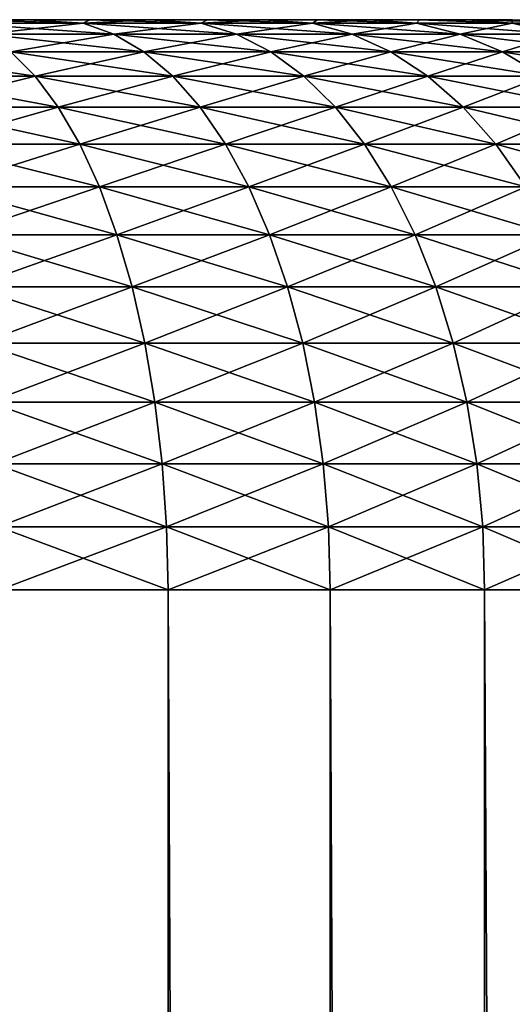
# Model space of a CAD drawing. Header units: metres. Extents: x -2 to 85, y -75 to 96.
# Tile 441 of 444: x 78.678 to 79.369, y 94.119 to 95.5. Entities that reach past the tile are written whole.
import ezdxf

# ---------------------------------------------------------------- set-up
doc = ezdxf.new("R2010")
doc.units = ezdxf.units.M
doc.layers.add('solid_20204500', color=7, linetype='CONTINUOUS')

msp = doc.modelspace()

# ---------------------------------------------------------------- linework, layer by layer
at = {"layer": 'solid_20204500'}
for points in [[(78.593079, 95.494972, -2.086323), (78.601685, 95.5, -1.983494), (78.689964, 95.5, -1.938659)], [(78.593079, 95.494972, -2.086323), (78.689964, 95.5, -1.938659), (78.766609, 95.494972, -1.998828)], [(78.766609, 95.494972, 1.998828), (78.601685, 95.5, 1.983494), (78.593079, 95.494972, 2.086323)], [(78.689964, 95.5, 1.938659), (78.689964, 95.5, -1.938659), (78.601685, 95.5, -1.983494)], [(78.601685, 95.5, 1.983494), (78.689964, 95.5, 1.938659), (78.601685, 95.5, -1.983494)], [(78.766609, 95.494972, 1.998828), (78.689964, 95.5, 1.938659), (78.601685, 95.5, 1.983494)], [(78.776001, 95.5, 1.890005), (78.776001, 95.5, -1.890005), (78.689964, 95.5, -1.938659)], [(78.766609, 95.494972, -1.998828), (78.689964, 95.5, -1.938659), (78.776001, 95.5, -1.890005)], [(78.689964, 95.5, 1.938659), (78.776001, 95.5, 1.890005), (78.689964, 95.5, -1.938659)], [(78.766609, 95.494972, 1.998828), (78.776001, 95.5, 1.890005), (78.689964, 95.5, 1.938659)], [(78.766609, 95.494972, -1.998828), (78.776001, 95.5, -1.890005), (78.859604, 95.5, -1.837616)], [(78.766609, 95.494972, -1.998828), (78.859604, 95.5, -1.837616), (78.932106, 95.494972, -1.896932)], [(78.932106, 95.494972, 1.896932), (78.776001, 95.5, 1.890005), (78.766609, 95.494972, 1.998828)], [(78.859604, 95.5, 1.837616), (78.859604, 95.5, -1.837616), (78.776001, 95.5, -1.890005)], [(78.776001, 95.5, 1.890005), (78.859604, 95.5, 1.837616), (78.776001, 95.5, -1.890005)], [(78.932106, 95.494972, 1.896932), (78.859604, 95.5, 1.837616), (78.776001, 95.5, 1.890005)], [(78.940948, 95.5, 1.781405), (78.940948, 95.5, -1.781405), (78.859604, 95.5, -1.837616)], [(78.932106, 95.494972, -1.896932), (78.859604, 95.5, -1.837616), (78.940948, 95.5, -1.781405)], [(78.859604, 95.5, 1.837616), (78.940948, 95.5, 1.781405), (78.859604, 95.5, -1.837616)], [(78.932106, 95.494972, 1.896932), (78.940948, 95.5, 1.781405), (78.859604, 95.5, 1.837616)], [(78.932106, 95.494972, -1.896932), (78.940948, 95.5, -1.781405), (79.019615, 95.5, -1.72167)], [(78.932106, 95.494972, -1.896932), (79.019615, 95.5, -1.72167), (79.088356, 95.494972, -1.781368)], [(79.088356, 95.494972, 1.781369), (78.940948, 95.5, 1.781405), (78.932106, 95.494972, 1.896932)], [(79.019615, 95.5, 1.72167), (79.019615, 95.5, -1.72167), (78.940948, 95.5, -1.781405)], [(78.940948, 95.5, 1.781405), (79.019615, 95.5, 1.72167), (78.940948, 95.5, -1.781405)], [(79.088356, 95.494972, 1.781369), (79.019615, 95.5, 1.72167), (78.940948, 95.5, 1.781405)], [(79.095444, 95.5, 1.658502), (79.095444, 95.5, -1.658502), (79.019615, 95.5, -1.72167)], [(79.088356, 95.494972, -1.781368), (79.019615, 95.5, -1.72167), (79.095444, 95.5, -1.658502)], [(79.019615, 95.5, 1.72167), (79.095444, 95.5, 1.658502), (79.019615, 95.5, -1.72167)], [(79.088356, 95.494972, 1.781369), (79.095444, 95.5, 1.658502), (79.019615, 95.5, 1.72167)], [(79.088356, 95.494972, -1.781368), (79.095444, 95.5, -1.658502), (79.168587, 95.5, -1.591791)], [(79.088356, 95.494972, -1.781368), (79.168587, 95.5, -1.591791), (79.234245, 95.494972, -1.65297)], [(79.234245, 95.494972, 1.65297), (79.095444, 95.5, 1.658502), (79.088356, 95.494972, 1.781369)], [(79.168587, 95.5, 1.591791), (79.168587, 95.5, -1.591791), (79.095444, 95.5, -1.658502)], [(79.095444, 95.5, 1.658502), (79.168587, 95.5, 1.591791), (79.095444, 95.5, -1.658502)], [(79.234245, 95.494972, 1.65297), (79.168587, 95.5, 1.591791), (79.095444, 95.5, 1.658502)], [(79.238609, 95.5, 1.521941), (79.238609, 95.5, -1.521941), (79.168587, 95.5, -1.591791)], [(79.234245, 95.494972, -1.65297), (79.168587, 95.5, -1.591791), (79.238609, 95.5, -1.521941)], [(79.168587, 95.5, 1.591791), (79.238609, 95.5, 1.521941), (79.168587, 95.5, -1.591791)], [(79.234245, 95.494972, 1.65297), (79.238609, 95.5, 1.521941), (79.168587, 95.5, 1.591791)], [(79.234245, 95.494972, -1.65297), (79.238609, 95.5, -1.521941), (79.368721, 95.494972, -1.512662)], [(79.368721, 95.494972, 1.512662), (79.238609, 95.5, 1.521941), (79.234245, 95.494972, 1.65297)], [(79.30529, 95.5, 1.449127), (79.30529, 95.5, -1.449127), (79.238609, 95.5, -1.521941)], [(79.368721, 95.494972, -1.512662), (79.238609, 95.5, -1.521941), (79.30529, 95.5, -1.449127)], [(79.238609, 95.5, 1.521941), (79.30529, 95.5, 1.449127), (79.238609, 95.5, -1.521941)], [(79.368721, 95.494972, 1.512662), (79.30529, 95.5, 1.449127), (79.238609, 95.5, 1.521941)], [(79.368813, 95.5, 1.373175), (79.368813, 95.5, -1.373175), (79.30529, 95.5, -1.449127)], [(79.368721, 95.494972, -1.512662), (79.30529, 95.5, -1.449127), (79.368813, 95.5, -1.373175)], [(79.30529, 95.5, 1.449127), (79.368813, 95.5, 1.373175), (79.30529, 95.5, -1.449127)], [(79.490807, 95.494972, 1.361455), (79.368813, 95.5, 1.373175), (79.30529, 95.5, 1.449127)], [(79.490807, 95.494972, 1.361455), (79.30529, 95.5, 1.449127), (79.368721, 95.494972, 1.512662)], [(79.368721, 95.494972, -1.512662), (79.368813, 95.5, -1.373175), (79.490807, 95.494972, -1.361455)], [(78.593079, 95.494972, -2.086323), (78.766609, 95.494972, -1.998828), (78.629547, 95.479919, -2.166996)], [(78.766609, 95.494972, 1.998828), (78.593079, 95.494972, 2.086323), (78.809792, 95.479919, 2.076118)], [(78.593079, 95.494972, 2.086323), (78.629547, 95.479919, 2.166996), (78.809792, 95.479919, 2.076118)], [(78.766609, 95.494972, -1.998828), (78.809792, 95.479919, -2.076118), (78.629547, 95.479919, -2.166996)], [(78.766609, 95.494972, -1.998828), (78.932106, 95.494972, -1.896932), (78.809792, 95.479919, -2.076118)], [(78.932106, 95.494972, 1.896932), (78.766609, 95.494972, 1.998828), (78.981682, 95.479919, 1.970282)], [(78.766609, 95.494972, 1.998828), (78.809792, 95.479919, 2.076118), (78.981682, 95.479919, 1.970282)], [(78.932106, 95.494972, -1.896932), (78.981682, 95.479919, -1.970282), (78.809792, 95.479919, -2.076118)], [(78.932106, 95.494972, -1.896932), (79.088356, 95.494972, -1.781368), (78.981682, 95.479919, -1.970282)], [(79.088356, 95.494972, 1.781369), (78.932106, 95.494972, 1.896932), (79.143974, 95.479919, 1.85025)], [(78.932106, 95.494972, 1.896932), (78.981682, 95.479919, 1.970282), (79.143974, 95.479919, 1.85025)], [(79.088356, 95.494972, -1.781368), (79.143974, 95.479919, -1.85025), (78.981682, 95.479919, -1.970282)], [(79.088356, 95.494972, -1.781368), (79.234245, 95.494972, -1.65297), (79.143974, 95.479919, -1.85025)], [(79.234245, 95.494972, 1.65297), (79.088356, 95.494972, 1.781369), (79.295502, 95.479919, 1.716887)], [(79.088356, 95.494972, 1.781369), (79.143974, 95.479919, 1.85025), (79.295502, 95.479919, 1.716887)], [(79.234245, 95.494972, -1.65297), (79.295502, 95.479919, -1.716887), (79.143974, 95.479919, -1.85025)], [(79.234245, 95.494972, -1.65297), (79.368721, 95.494972, -1.512662), (79.295502, 95.479919, -1.716887)], [(79.368721, 95.494972, 1.512662), (79.234245, 95.494972, 1.65297), (79.435181, 95.479919, 1.571153)], [(79.234245, 95.494972, 1.65297), (79.295502, 95.479919, 1.716887), (79.435181, 95.479919, 1.571153)], [(79.368721, 95.494972, -1.512662), (79.435181, 95.479919, -1.571153), (79.295502, 95.479919, -1.716887)], [(79.368721, 95.494972, -1.512662), (79.490807, 95.494972, -1.361455), (79.435181, 95.479919, -1.571153)], [(79.490807, 95.494972, 1.361455), (79.368721, 95.494972, 1.512662), (79.561989, 95.479919, 1.4141)], [(79.368721, 95.494972, 1.512662), (79.435181, 95.479919, 1.571153), (79.561989, 95.479919, 1.4141)], [(78.629547, 95.479919, -2.166996), (78.809792, 95.479919, -2.076118), (78.665085, 95.455048, -2.245625)], [(78.809792, 95.479919, 2.076118), (78.629547, 95.479919, 2.166996), (78.851875, 95.455048, 2.15145)], [(78.629547, 95.479919, 2.166996), (78.665085, 95.455048, 2.245625), (78.851875, 95.455048, 2.15145)], [(78.809792, 95.479919, -2.076118), (78.851875, 95.455048, -2.15145), (78.665085, 95.455048, -2.245625)], [(78.809792, 95.479919, -2.076118), (78.981682, 95.479919, -1.970282), (78.851875, 95.455048, -2.15145)], [(78.981682, 95.479919, 1.970282), (78.809792, 95.479919, 2.076118), (79.029999, 95.455048, 2.041773)], [(78.809792, 95.479919, 2.076118), (78.851875, 95.455048, 2.15145), (79.029999, 95.455048, 2.041773)], [(78.981682, 95.479919, -1.970282), (79.029999, 95.455048, -2.041773), (78.851875, 95.455048, -2.15145)], [(78.981682, 95.479919, -1.970282), (79.143974, 95.479919, -1.85025), (79.029999, 95.455048, -2.041773)], [(79.143974, 95.479919, 1.85025), (78.981682, 95.479919, 1.970282), (79.198181, 95.455048, 1.917386)], [(78.981682, 95.479919, 1.970282), (79.029999, 95.455048, 2.041773), (79.198181, 95.455048, 1.917386)], [(79.143974, 95.479919, -1.85025), (79.198181, 95.455048, -1.917386), (79.029999, 95.455048, -2.041773)], [(79.143974, 95.479919, -1.85025), (79.295502, 95.479919, -1.716887), (79.198181, 95.455048, -1.917386)], [(79.295502, 95.479919, 1.716887), (79.143974, 95.479919, 1.85025), (79.355209, 95.455048, 1.779183)], [(79.143974, 95.479919, 1.85025), (79.198181, 95.455048, 1.917386), (79.355209, 95.455048, 1.779183)], [(79.295502, 95.479919, -1.716887), (79.355209, 95.455048, -1.779183), (79.198181, 95.455048, -1.917386)], [(79.295502, 95.479919, -1.716887), (79.435181, 95.479919, -1.571153), (79.355209, 95.455048, -1.779183)], [(79.435181, 95.479919, 1.571153), (79.295502, 95.479919, 1.716887), (79.499954, 95.455048, 1.628162)], [(79.295502, 95.479919, 1.716887), (79.355209, 95.455048, 1.779183), (79.499954, 95.455048, 1.628162)], [(79.435181, 95.479919, -1.571153), (79.499954, 95.455048, -1.628162), (79.355209, 95.455048, -1.779183)], [(78.470985, 95.455048, 2.32362), (78.498627, 95.420662, 2.401839), (78.699257, 95.420662, 2.321218)], [(78.665085, 95.455048, 2.245625), (78.470985, 95.455048, 2.32362), (78.699257, 95.420662, 2.321218)], [(78.665085, 95.455048, -2.245625), (78.699257, 95.420662, -2.321218), (78.498627, 95.420662, -2.401839)], [(78.665085, 95.455048, -2.245625), (78.851875, 95.455048, -2.15145), (78.699257, 95.420662, -2.321218)], [(78.851875, 95.455048, 2.15145), (78.665085, 95.455048, 2.245625), (78.892326, 95.420662, 2.223872)], [(78.665085, 95.455048, 2.245625), (78.699257, 95.420662, 2.321218), (78.892326, 95.420662, 2.223872)], [(78.851875, 95.455048, -2.15145), (78.892326, 95.420662, -2.223872), (78.699257, 95.420662, -2.321218)], [(78.851875, 95.455048, -2.15145), (79.029999, 95.455048, -2.041773), (78.892326, 95.420662, -2.223872)], [(79.029999, 95.455048, 2.041773), (78.851875, 95.455048, 2.15145), (79.076454, 95.420662, 2.110504)], [(78.851875, 95.455048, 2.15145), (78.892326, 95.420662, 2.223872), (79.076454, 95.420662, 2.110504)], [(79.029999, 95.455048, -2.041773), (79.076454, 95.420662, -2.110504), (78.892326, 95.420662, -2.223872)], [(79.029999, 95.455048, -2.041773), (79.198181, 95.455048, -1.917386), (79.076454, 95.420662, -2.110504)], [(79.198181, 95.455048, 1.917386), (79.029999, 95.455048, 2.041773), (79.250298, 95.420662, 1.981929)], [(79.029999, 95.455048, 2.041773), (79.076454, 95.420662, 2.110504), (79.250298, 95.420662, 1.981929)], [(79.198181, 95.455048, -1.917386), (79.250298, 95.420662, -1.981929), (79.076454, 95.420662, -2.110504)], [(79.198181, 95.455048, -1.917386), (79.355209, 95.455048, -1.779183), (79.250298, 95.420662, -1.981929)], [(79.355209, 95.455048, 1.779183), (79.198181, 95.455048, 1.917386), (79.412613, 95.420662, 1.839075)], [(79.198181, 95.455048, 1.917386), (79.250298, 95.420662, 1.981929), (79.412613, 95.420662, 1.839075)], [(79.355209, 95.455048, -1.779183), (79.412613, 95.420662, -1.839074), (79.250298, 95.420662, -1.981929)], [(79.355209, 95.455048, -1.779183), (79.499954, 95.455048, -1.628162), (79.412613, 95.420662, -1.839074)], [(79.499954, 95.455048, 1.628162), (79.355209, 95.455048, 1.779183), (79.562225, 95.420662, 1.682969)], [(79.355209, 95.455048, 1.779183), (79.412613, 95.420662, 1.839075), (79.562225, 95.420662, 1.682969)], [(78.498627, 95.420662, -2.401839), (78.699257, 95.420662, -2.321218), (78.524803, 95.37719, -2.47593)], [(78.699257, 95.420662, 2.321218), (78.498627, 95.420662, 2.401839), (78.731621, 95.37719, 2.392822)], [(78.498627, 95.420662, 2.401839), (78.524803, 95.37719, 2.47593), (78.731621, 95.37719, 2.392822)], [(78.699257, 95.420662, -2.321218), (78.731621, 95.37719, -2.392822), (78.524803, 95.37719, -2.47593)], [(78.699257, 95.420662, -2.321218), (78.892326, 95.420662, -2.223872), (78.731621, 95.37719, -2.392822)], [(78.892326, 95.420662, 2.223872), (78.699257, 95.420662, 2.321218), (78.930649, 95.37719, 2.292474)], [(78.699257, 95.420662, 2.321218), (78.731621, 95.37719, 2.392822), (78.930649, 95.37719, 2.292474)], [(78.892326, 95.420662, -2.223872), (78.930649, 95.37719, -2.292474), (78.731621, 95.37719, -2.392822)], [(78.892326, 95.420662, -2.223872), (79.076454, 95.420662, -2.110504), (78.930649, 95.37719, -2.292474)], [(79.076454, 95.420662, 2.110504), (78.892326, 95.420662, 2.223872), (79.120453, 95.37719, 2.175608)], [(78.892326, 95.420662, 2.223872), (78.930649, 95.37719, 2.292474), (79.120453, 95.37719, 2.175608)], [(79.076454, 95.420662, -2.110504), (79.120453, 95.37719, -2.175608), (78.930649, 95.37719, -2.292474)], [(79.076454, 95.420662, -2.110504), (79.250298, 95.420662, -1.981929), (79.120453, 95.37719, -2.175608)], [(79.250298, 95.420662, 1.981929), (79.076454, 95.420662, 2.110504), (79.29966, 95.37719, 2.043067)], [(79.076454, 95.420662, 2.110504), (79.120453, 95.37719, 2.175608), (79.29966, 95.37719, 2.043067)], [(79.250298, 95.420662, -1.981929), (79.29966, 95.37719, -2.043067), (79.120453, 95.37719, -2.175608)], [(79.250298, 95.420662, -1.981929), (79.412613, 95.420662, -1.839074), (79.29966, 95.37719, -2.043067)], [(79.412613, 95.420662, 1.839075), (79.250298, 95.420662, 1.981929), (79.46698, 95.37719, 1.895806)], [(79.250298, 95.420662, 1.981929), (79.29966, 95.37719, 2.043067), (79.46698, 95.37719, 1.895806)], [(79.412613, 95.420662, -1.839074), (79.46698, 95.37719, -1.895806), (79.29966, 95.37719, -2.043067)], [(78.524803, 95.37719, -2.47593), (78.731621, 95.37719, -2.392822), (78.549194, 95.325188, -2.544961)], [(78.731621, 95.37719, 2.392822), (78.524803, 95.37719, 2.47593), (78.76178, 95.325188, 2.459536)], [(78.524803, 95.37719, 2.47593), (78.549194, 95.325188, 2.544961), (78.76178, 95.325188, 2.459536)], [(78.731621, 95.37719, -2.392822), (78.76178, 95.325188, -2.459536), (78.549194, 95.325188, -2.544961)], [(78.731621, 95.37719, -2.392822), (78.930649, 95.37719, -2.292474), (78.76178, 95.325188, -2.459536)], [(78.930649, 95.37719, 2.292474), (78.731621, 95.37719, 2.392822), (78.966362, 95.325188, 2.35639)], [(78.731621, 95.37719, 2.392822), (78.76178, 95.325188, 2.459536), (78.966362, 95.325188, 2.35639)], [(78.930649, 95.37719, -2.292474), (78.966362, 95.325188, -2.35639), (78.76178, 95.325188, -2.459536)], [(78.930649, 95.37719, -2.292474), (79.120453, 95.37719, -2.175608), (78.966362, 95.325188, -2.35639)], [(79.120453, 95.37719, 2.175608), (78.930649, 95.37719, 2.292474), (79.161453, 95.325188, 2.236266)], [(78.930649, 95.37719, 2.292474), (78.966362, 95.325188, 2.35639), (79.161453, 95.325188, 2.236266)], [(79.120453, 95.37719, -2.175608), (79.161453, 95.325188, -2.236266), (78.966362, 95.325188, -2.35639)], [(79.120453, 95.37719, -2.175608), (79.29966, 95.37719, -2.043067), (79.161453, 95.325188, -2.236266)], [(79.29966, 95.37719, 2.043067), (79.120453, 95.37719, 2.175608), (79.345657, 95.325188, 2.100029)], [(79.120453, 95.37719, 2.175608), (79.161453, 95.325188, 2.236266), (79.345657, 95.325188, 2.100029)], [(79.29966, 95.37719, -2.043067), (79.345657, 95.325188, -2.100029), (79.161453, 95.325188, -2.236266)], [(79.29966, 95.37719, -2.043067), (79.46698, 95.37719, -1.895806), (79.345657, 95.325188, -2.100029)], [(79.46698, 95.37719, 1.895806), (79.29966, 95.37719, 2.043067), (79.517639, 95.325188, 1.948663)], [(79.29966, 95.37719, 2.043067), (79.345657, 95.325188, 2.100029), (79.517639, 95.325188, 1.948663)], [(79.46698, 95.37719, -1.895806), (79.517639, 95.325188, -1.948663), (79.345657, 95.325188, -2.100029)], [(78.549194, 95.325188, -2.544961), (78.76178, 95.325188, -2.459536), (78.571487, 95.265305, -2.608061)], [(78.76178, 95.325188, 2.459536), (78.549194, 95.325188, 2.544961), (78.789345, 95.265305, 2.520518)], [(78.549194, 95.325188, 2.544961), (78.571487, 95.265305, 2.608061), (78.789345, 95.265305, 2.520518)], [(78.76178, 95.325188, -2.459536), (78.789345, 95.265305, -2.520518), (78.571487, 95.265305, -2.608061)], [(78.76178, 95.325188, -2.459536), (78.966362, 95.325188, -2.35639), (78.789345, 95.265305, -2.520518)], [(78.76178, 95.325188, 2.459536), (78.789345, 95.265305, 2.520518), (78.998993, 95.265305, 2.414815)], [(78.966362, 95.325188, 2.35639), (78.76178, 95.325188, 2.459536), (78.998993, 95.265305, 2.414815)], [(78.966362, 95.325188, -2.35639), (78.998993, 95.265305, -2.414815), (78.789345, 95.265305, -2.520518)], [(78.966362, 95.325188, -2.35639), (79.161453, 95.325188, -2.236266), (78.998993, 95.265305, -2.414815)], [(79.161453, 95.325188, 2.236266), (78.966362, 95.325188, 2.35639), (79.198929, 95.265305, 2.291713)], [(78.966362, 95.325188, 2.35639), (78.998993, 95.265305, 2.414815), (79.198929, 95.265305, 2.291713)], [(79.161453, 95.325188, -2.236266), (79.198929, 95.265305, -2.291713), (78.998993, 95.265305, -2.414815)], [(79.161453, 95.325188, -2.236266), (79.345657, 95.325188, -2.100029), (79.198929, 95.265305, -2.291713)], [(79.161453, 95.325188, 2.236266), (79.198929, 95.265305, 2.291713), (79.387695, 95.265305, 2.152098)], [(79.345657, 95.325188, 2.100029), (79.161453, 95.325188, 2.236266), (79.387695, 95.265305, 2.152098)], [(79.345657, 95.325188, -2.100029), (79.387695, 95.265305, -2.152098), (79.198929, 95.265305, -2.291713)], [(79.345657, 95.325188, -2.100029), (79.517639, 95.325188, -1.948663), (79.387695, 95.265305, -2.152098)], [(79.517639, 95.325188, 1.948663), (79.345657, 95.325188, 2.100029), (79.56395, 95.265305, 1.996978)], [(79.345657, 95.325188, 2.100029), (79.387695, 95.265305, 2.152098), (79.56395, 95.265305, 1.996978)], [(78.571487, 95.265305, -2.608061), (78.789345, 95.265305, -2.520518), (78.591408, 95.198303, -2.664437)], [(78.789345, 95.265305, 2.520518), (78.571487, 95.265305, 2.608061), (78.813972, 95.198303, 2.575001)], [(78.571487, 95.265305, 2.608061), (78.591408, 95.198303, 2.664437), (78.813972, 95.198303, 2.575001)], [(78.789345, 95.265305, -2.520518), (78.813972, 95.198303, -2.575001), (78.591408, 95.198303, -2.664437)], [(78.789345, 95.265305, -2.520518), (78.998993, 95.265305, -2.414815), (78.813972, 95.198303, -2.575001)], [(78.998993, 95.265305, 2.414815), (78.789345, 95.265305, 2.520518), (79.028152, 95.198303, 2.467013)], [(78.789345, 95.265305, 2.520518), (78.813972, 95.198303, 2.575001), (79.028152, 95.198303, 2.467013)], [(78.998993, 95.265305, -2.414815), (79.028152, 95.198303, -2.467013), (78.813972, 95.198303, -2.575001)], [(78.998993, 95.265305, -2.414815), (79.198929, 95.265305, -2.291713), (79.028152, 95.198303, -2.467013)], [(79.198929, 95.265305, 2.291713), (78.998993, 95.265305, 2.414815), (79.232407, 95.198303, 2.34125)], [(78.998993, 95.265305, 2.414815), (79.028152, 95.198303, 2.467013), (79.232407, 95.198303, 2.34125)], [(79.198929, 95.265305, -2.291713), (79.232407, 95.198303, -2.341249), (79.028152, 95.198303, -2.467013)], [(79.198929, 95.265305, -2.291713), (79.387695, 95.265305, -2.152098), (79.232407, 95.198303, -2.341249)], [(79.387695, 95.265305, 2.152098), (79.198929, 95.265305, 2.291713), (79.425262, 95.198303, 2.198618)], [(79.198929, 95.265305, 2.291713), (79.232407, 95.198303, 2.34125), (79.425262, 95.198303, 2.198618)], [(79.387695, 95.265305, -2.152098), (79.425262, 95.198303, -2.198617), (79.232407, 95.198303, -2.341249)], [(78.591408, 95.198303, -2.664437), (78.813972, 95.198303, -2.575001), (78.608696, 95.125015, -2.713376)], [(78.813972, 95.198303, 2.575001), (78.591408, 95.198303, 2.664437), (78.83535, 95.125015, 2.622298)], [(78.591408, 95.198303, 2.664437), (78.608696, 95.125015, 2.713376), (78.83535, 95.125015, 2.622298)], [(78.813972, 95.198303, -2.575001), (78.83535, 95.125015, -2.622298), (78.608696, 95.125015, -2.713376)], [(78.813972, 95.198303, -2.575001), (79.028152, 95.198303, -2.467013), (78.83535, 95.125015, -2.622298)], [(79.028152, 95.198303, 2.467013), (78.813972, 95.198303, 2.575001), (79.053467, 95.125015, 2.512326)], [(78.813972, 95.198303, 2.575001), (78.83535, 95.125015, 2.622298), (79.053467, 95.125015, 2.512326)], [(79.028152, 95.198303, -2.467013), (79.053467, 95.125015, -2.512326), (78.83535, 95.125015, -2.622298)], [(79.028152, 95.198303, -2.467013), (79.232407, 95.198303, -2.341249), (79.053467, 95.125015, -2.512326)], [(79.232407, 95.198303, 2.34125), (79.028152, 95.198303, 2.467013), (79.261475, 95.125015, 2.384253)], [(79.028152, 95.198303, 2.467013), (79.053467, 95.125015, 2.512326), (79.261475, 95.125015, 2.384253)], [(79.232407, 95.198303, -2.341249), (79.261475, 95.125015, -2.384253), (79.053467, 95.125015, -2.512326)], [(79.232407, 95.198303, -2.341249), (79.425262, 95.198303, -2.198617), (79.261475, 95.125015, -2.384253)], [(79.425262, 95.198303, 2.198618), (79.232407, 95.198303, 2.34125), (79.45787, 95.125015, 2.239001)], [(79.232407, 95.198303, 2.34125), (79.261475, 95.125015, 2.384253), (79.45787, 95.125015, 2.239001)], [(79.425262, 95.198303, -2.198617), (79.45787, 95.125015, -2.239001), (79.261475, 95.125015, -2.384253)], [(78.608696, 95.125015, -2.713376), (78.83535, 95.125015, -2.622298), (78.623146, 95.046379, -2.754263)], [(78.83535, 95.125015, 2.622298), (78.608696, 95.125015, 2.713376), (78.853218, 95.046379, 2.661813)], [(78.608696, 95.125015, 2.713376), (78.623146, 95.046379, 2.754263), (78.853218, 95.046379, 2.661813)], [(78.83535, 95.125015, -2.622298), (78.853218, 95.046379, -2.661813), (78.623146, 95.046379, -2.754263)], [(78.83535, 95.125015, -2.622298), (79.053467, 95.125015, -2.512326), (78.853218, 95.046379, -2.661813)], [(79.053467, 95.125015, 2.512326), (78.83535, 95.125015, 2.622298), (79.074615, 95.046379, 2.550184)], [(78.83535, 95.125015, 2.622298), (78.853218, 95.046379, 2.661813), (79.074615, 95.046379, 2.550184)], [(79.053467, 95.125015, -2.512326), (79.074615, 95.046379, -2.550184), (78.853218, 95.046379, -2.661813)], [(79.053467, 95.125015, -2.512326), (79.261475, 95.125015, -2.384253), (79.074615, 95.046379, -2.550184)], [(79.261475, 95.125015, 2.384253), (79.053467, 95.125015, 2.512326), (79.285759, 95.046379, 2.420181)], [(79.053467, 95.125015, 2.512326), (79.074615, 95.046379, 2.550184), (79.285759, 95.046379, 2.420181)], [(79.261475, 95.125015, -2.384253), (79.285759, 95.046379, -2.42018), (79.074615, 95.046379, -2.550184)], [(79.261475, 95.125015, -2.384253), (79.45787, 95.125015, -2.239001), (79.285759, 95.046379, -2.42018)], [(79.45787, 95.125015, 2.239001), (79.261475, 95.125015, 2.384253), (79.485107, 95.046379, 2.27274)], [(79.261475, 95.125015, 2.384253), (79.285759, 95.046379, 2.420181), (79.485107, 95.046379, 2.27274)], [(79.45787, 95.125015, -2.239001), (79.485107, 95.046379, -2.27274), (79.285759, 95.046379, -2.42018)], [(78.623146, 95.046379, -2.754263), (78.853218, 95.046379, -2.661813), (78.63456, 94.963379, -2.786582)], [(78.853218, 95.046379, 2.661813), (78.623146, 95.046379, 2.754263), (78.867332, 94.963379, 2.693047)], [(78.623146, 95.046379, 2.754263), (78.63456, 94.963379, 2.786582), (78.867332, 94.963379, 2.693047)], [(78.853218, 95.046379, -2.661813), (78.867332, 94.963379, -2.693047), (78.63456, 94.963379, -2.786582)], [(78.853218, 95.046379, -2.661813), (79.074615, 95.046379, -2.550184), (78.867332, 94.963379, -2.693047)], [(79.074615, 95.046379, 2.550184), (78.853218, 95.046379, 2.661813), (79.091331, 94.963379, 2.580108)], [(78.853218, 95.046379, 2.661813), (78.867332, 94.963379, 2.693047), (79.091331, 94.963379, 2.580108)], [(79.074615, 95.046379, -2.550184), (79.091331, 94.963379, -2.580108), (78.867332, 94.963379, -2.693047)], [(79.074615, 95.046379, -2.550184), (79.285759, 95.046379, -2.42018), (79.091331, 94.963379, -2.580108)], [(79.285759, 95.046379, 2.420181), (79.074615, 95.046379, 2.550184), (79.304955, 94.963379, 2.44858)], [(79.074615, 95.046379, 2.550184), (79.091331, 94.963379, 2.580108), (79.304955, 94.963379, 2.44858)], [(79.285759, 95.046379, -2.42018), (79.304955, 94.963379, -2.44858), (79.091331, 94.963379, -2.580108)], [(79.285759, 95.046379, -2.42018), (79.485107, 95.046379, -2.27274), (79.304955, 94.963379, -2.44858)], [(79.485107, 95.046379, 2.27274), (79.285759, 95.046379, 2.420181), (79.506645, 94.963379, 2.299409)], [(79.285759, 95.046379, 2.420181), (79.304955, 94.963379, 2.44858), (79.506645, 94.963379, 2.299409)], [(79.485107, 95.046379, -2.27274), (79.506645, 94.963379, -2.299409), (79.304955, 94.963379, -2.44858)], [(78.63456, 94.963379, -2.786582), (78.867332, 94.963379, -2.693047), (78.642807, 94.877052, -2.809927)], [(78.867332, 94.963379, 2.693047), (78.63456, 94.963379, 2.786582), (78.877533, 94.877052, 2.715608)], [(78.63456, 94.963379, 2.786582), (78.642807, 94.877052, 2.809927), (78.877533, 94.877052, 2.715608)], [(78.867332, 94.963379, -2.693047), (78.877533, 94.877052, -2.715608), (78.642807, 94.877052, -2.809927)], [(78.867332, 94.963379, -2.693047), (79.091331, 94.963379, -2.580108), (78.877533, 94.877052, -2.715608)], [(79.091331, 94.963379, 2.580108), (78.867332, 94.963379, 2.693047), (79.103409, 94.877052, 2.601723)], [(78.867332, 94.963379, 2.693047), (78.877533, 94.877052, 2.715608), (79.103409, 94.877052, 2.601723)], [(79.091331, 94.963379, -2.580108), (79.103409, 94.877052, -2.601723), (78.877533, 94.877052, -2.715608)], [(79.091331, 94.963379, -2.580108), (79.304955, 94.963379, -2.44858), (79.103409, 94.877052, -2.601723)], [(79.304955, 94.963379, 2.44858), (79.091331, 94.963379, 2.580108), (79.318817, 94.877052, 2.469093)], [(79.091331, 94.963379, 2.580108), (79.103409, 94.877052, 2.601723), (79.318817, 94.877052, 2.469093)], [(79.304955, 94.963379, -2.44858), (79.318817, 94.877052, -2.469093), (79.103409, 94.877052, -2.601723)], [(79.304955, 94.963379, -2.44858), (79.506645, 94.963379, -2.299409), (79.318817, 94.877052, -2.469093)], [(79.506645, 94.963379, 2.299409), (79.304955, 94.963379, 2.44858), (79.522194, 94.877052, 2.318672)], [(79.304955, 94.963379, 2.44858), (79.318817, 94.877052, 2.469093), (79.522194, 94.877052, 2.318672)], [(79.506645, 94.963379, -2.299409), (79.522194, 94.877052, -2.318672), (79.318817, 94.877052, -2.469093)], [(78.642807, 94.877052, -2.809927), (78.877533, 94.877052, -2.715608), (78.647781, 94.788498, -2.824003)], [(78.877533, 94.877052, 2.715608), (78.642807, 94.877052, 2.809927), (78.883682, 94.788498, 2.729211)], [(78.642807, 94.877052, 2.809927), (78.647781, 94.788498, 2.824003), (78.883682, 94.788498, 2.729211)], [(78.877533, 94.877052, -2.715608), (78.883682, 94.788498, -2.729211), (78.647781, 94.788498, -2.824003)], [(78.877533, 94.877052, -2.715608), (79.103409, 94.877052, -2.601723), (78.883682, 94.788498, -2.729211)], [(79.103409, 94.877052, 2.601723), (78.877533, 94.877052, 2.715608), (79.110687, 94.788498, 2.614756)], [(78.877533, 94.877052, 2.715608), (78.883682, 94.788498, 2.729211), (79.110687, 94.788498, 2.614756)], [(79.103409, 94.877052, -2.601723), (79.110687, 94.788498, -2.614756), (78.883682, 94.788498, -2.729211)], [(79.103409, 94.877052, -2.601723), (79.318817, 94.877052, -2.469093), (79.110687, 94.788498, -2.614756)], [(79.318817, 94.877052, 2.469093), (79.103409, 94.877052, 2.601723), (79.327171, 94.788498, 2.481461)], [(79.103409, 94.877052, 2.601723), (79.110687, 94.788498, 2.614756), (79.327171, 94.788498, 2.481461)], [(79.318817, 94.877052, -2.469093), (79.327171, 94.788498, -2.481461), (79.110687, 94.788498, -2.614756)], [(79.318817, 94.877052, -2.469093), (79.522194, 94.877052, -2.318672), (79.327171, 94.788498, -2.481461)], [(79.522194, 94.877052, 2.318672), (79.318817, 94.877052, 2.469093), (79.531578, 94.788498, 2.330287)], [(79.318817, 94.877052, 2.469093), (79.327171, 94.788498, 2.481461), (79.531578, 94.788498, 2.330287)], [(79.522194, 94.877052, -2.318672), (79.531578, 94.788498, -2.330287), (79.327171, 94.788498, -2.481461)], [(78.647781, 94.788498, 2.824003), (78.649422, 94.699997, 2.828632), (78.885704, 94.699997, 2.733685)], [(78.883682, 94.788498, 2.729211), (78.647781, 94.788498, 2.824003), (78.885704, 94.699997, 2.733685)], [(78.647781, 94.788498, -2.824003), (78.883682, 94.788498, -2.729211), (78.649422, 94.699997, -2.828632)], [(78.883682, 94.788498, -2.729211), (78.885704, 94.699997, -2.733685), (78.649422, 94.699997, -2.828632)], [(78.883682, 94.788498, 2.729211), (78.885704, 94.699997, 2.733685), (79.113083, 94.699997, 2.619042)], [(79.110687, 94.788498, 2.614756), (78.883682, 94.788498, 2.729211), (79.113083, 94.699997, 2.619042)], [(78.883682, 94.788498, -2.729211), (79.110687, 94.788498, -2.614756), (78.885704, 94.699997, -2.733685)], [(79.110687, 94.788498, -2.614756), (79.113083, 94.699997, -2.619042), (78.885704, 94.699997, -2.733685)], [(79.110687, 94.788498, 2.614756), (79.113083, 94.699997, 2.619042), (79.329926, 94.699997, 2.485529)], [(79.327171, 94.788498, 2.481461), (79.110687, 94.788498, 2.614756), (79.329926, 94.699997, 2.485529)], [(79.110687, 94.788498, -2.614756), (79.327171, 94.788498, -2.481461), (79.113083, 94.699997, -2.619042)], [(79.327171, 94.788498, -2.481461), (79.329926, 94.699997, -2.485529), (79.113083, 94.699997, -2.619042)], [(79.327171, 94.788498, 2.481461), (79.329926, 94.699997, 2.485529), (79.53466, 94.699997, 2.334107)], [(79.531578, 94.788498, 2.330287), (79.327171, 94.788498, 2.481461), (79.53466, 94.699997, 2.334107)], [(79.327171, 94.788498, -2.481461), (79.531578, 94.788498, -2.330287), (79.329926, 94.699997, -2.485529)], [(79.531578, 94.788498, -2.330287), (79.53466, 94.699997, -2.334107), (79.329926, 94.699997, -2.485529)], [(78.649422, 94.699997, 2.828632), (78.647316, 51.329071, 2.829374), (78.883675, 51.340347, 2.7346)], [(78.649422, 94.699997, -2.828632), (78.883682, 51.340347, -2.734598), (78.647324, 51.329071, -2.829372)], [(78.885704, 94.699997, 2.733685), (78.649422, 94.699997, 2.828632), (78.883675, 51.340347, 2.7346)], [(78.649422, 94.699997, -2.828632), (78.885704, 94.699997, -2.733685), (78.883682, 51.340347, -2.734598)], [(78.885704, 94.699997, 2.733685), (78.883675, 51.340347, 2.7346), (79.111427, 51.353485, 2.619968)], [(78.885704, 94.699997, -2.733685), (79.111427, 51.353485, -2.619968), (78.883682, 51.340347, -2.734598)], [(79.113083, 94.699997, 2.619042), (78.885704, 94.699997, 2.733685), (79.111427, 51.353485, 2.619968)], [(78.885704, 94.699997, -2.733685), (79.113083, 94.699997, -2.619042), (79.111427, 51.353485, -2.619968)], [(79.113083, 94.699997, 2.619042), (79.111427, 51.353485, 2.619968), (79.328575, 51.368114, 2.486441)], [(79.113083, 94.699997, -2.619042), (79.328583, 51.368114, -2.486437), (79.111427, 51.353485, -2.619968)], [(79.329926, 94.699997, 2.485529), (79.113083, 94.699997, 2.619042), (79.328575, 51.368114, 2.486441)], [(79.113083, 94.699997, -2.619042), (79.329926, 94.699997, -2.485529), (79.328583, 51.368114, -2.486437)], [(79.329926, 94.699997, 2.485529), (79.328575, 51.368114, 2.486441), (79.533951, 51.383732, 2.334679)], [(79.329926, 94.699997, -2.485529), (79.533958, 51.383732, -2.334676), (79.328583, 51.368114, -2.486437)], [(79.53466, 94.699997, 2.334107), (79.329926, 94.699997, 2.485529), (79.533951, 51.383732, 2.334679)], [(79.329926, 94.699997, -2.485529), (79.53466, 94.699997, -2.334107), (79.533958, 51.383732, -2.334676)]]:
    msp.add_3dface(points, dxfattribs=at)

doc.saveas('drawing.dxf')
